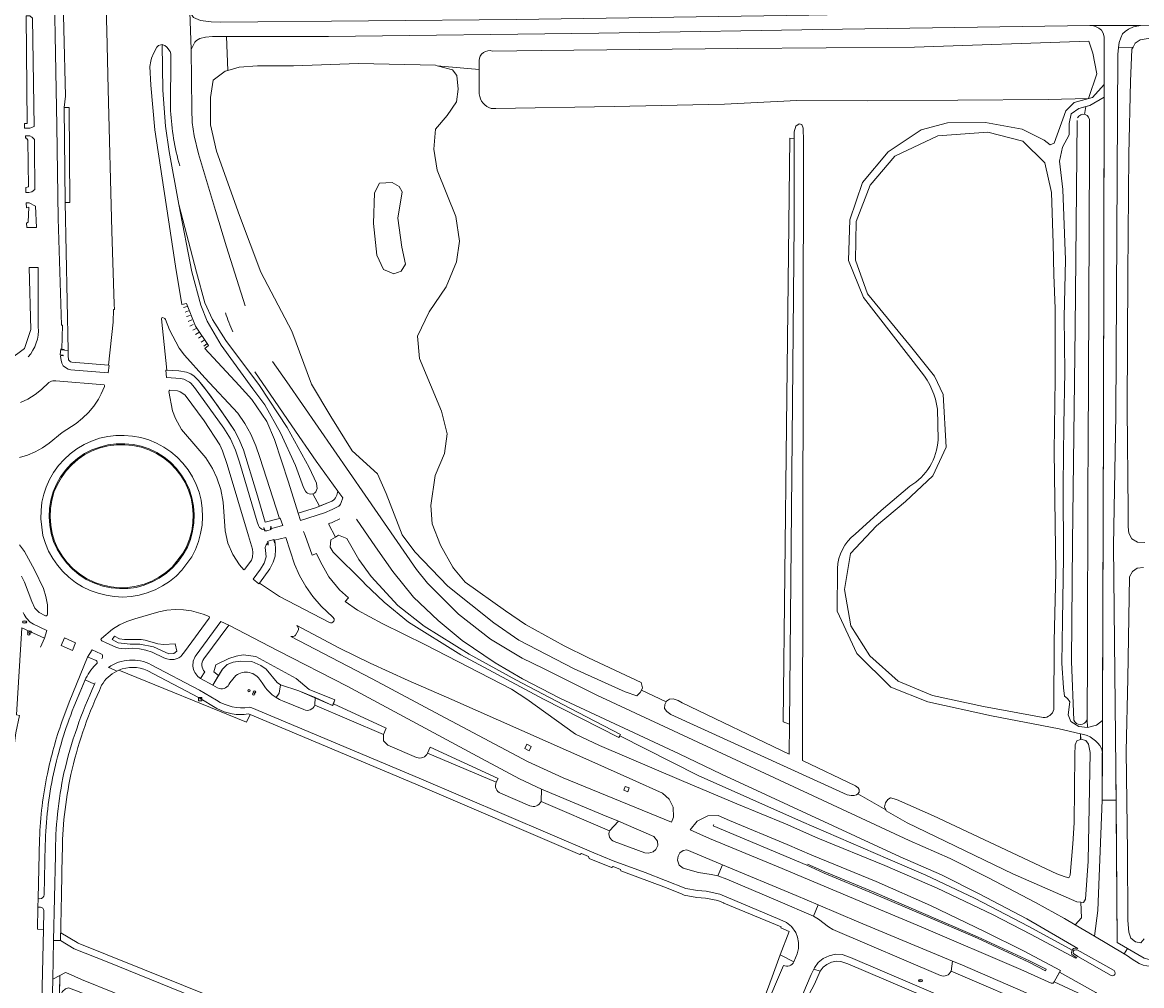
# Model space of a CAD drawing. Header units: metres. Extents: x 209813 to 223847, y 571801 to 587119.
# Tile 345 of 656: x 221449 to 221719, y 575955 to 576187. Entities that reach past the tile are written whole.
import ezdxf
from ezdxf.enums import TextEntityAlignment as Align

# ---------------------------------------------------------------- set-up
doc = ezdxf.new("R2010")
doc.units = ezdxf.units.M
for name, color, linetype, lineweight in [('B-RO-BV-GELEIDECONSTRUCTIE-G', 8, 'Continuous', 0), ('B-RO-GR-BEPLANTING_CULTUUR_BOSPLANTSOEN-GV', 8, 'Continuous', 0), ('B-RO-GR-BEPLANTING_CULTUUR_HEESTERS-GV', 8, 'Continuous', 0), ('B-RO-GR-BEPLANTING_CULTUUR_ROOS-GV', 8, 'Continuous', 0), ('B-RO-GR-GROENVOORZIENING-GV', 8, 'Continuous', 0), ('B-RO-GR-HAAG-GV', 8, 'Continuous', 0), ('B-RO-KL-BRANDSTOF_LOCATIEPAAL-S', 8, 'Continuous', 0), ('B-RO-KL-WATER_BRANDLEIDING_PUT-S', 8, 'Continuous', 0), ('B-RO-OG-TERREIN_CULTUURSCHEIDING-GV', 8, 'Continuous', 0), ('B-RO-OG-WATER_GREPPEL-GV', 8, 'Continuous', 0), ('B-RO-OG-WEG-GV', 8, 'Continuous', 0), ('B-RO-RI-TERREINKAST-S', 8, 'Continuous', 0), ('B-RO-VH-VERHARDING_HALFVERHARDING-GV', 8, 'Continuous', 0), ('B-RO-VH-VERHARDING_PUIN-GV', 8, 'Continuous', 0), ('B-RO-VH-VERHARDING_SIERBESTRATING-GV', 8, 'Continuous', 0), ('B-RO-VH-VERHARDING_TEGEL-GV', 8, 'Continuous', 0)]:
    doc.layers.add(name, color=color, linetype=linetype, lineweight=lineweight)
doc.styles.add('NLCS-ISO', font='txt')

# ---------------------------------------------------------------- blocks, each defined once
blk = doc.blocks.new('SIE-WATER_VERKLIKKER_TRANSPORTLEIDING-SO')
at = {"color": 0, "linetype": 'ByBlock', "lineweight": 18}
blk.add_circle((0, 0), 1.5, dxfattribs=at)
at = {"color": 0, "linetype": 'ByBlock', "lineweight": 18, "style": 'NLCS-ISO'}
blk.add_text('vt', height=1.5, dxfattribs=at).set_placement((0, 0), align=Align.MIDDLE_CENTER)
blk = doc.blocks.new('SRI-TERREINKAST-SO')
at = {"color": 0, "linetype": 'ByBlock', "lineweight": 18}
for points in [[(-2, 2), (2, 2), (2, 1.68), (-2, 1.68)], [(-2, 1.52), (2, 1.52), (2, -2), (-2, -2)]]:
    blk.add_lwpolyline(points, close=True, dxfattribs=at)
at = {"color": 0, "linetype": 'ByBlock', "lineweight": 18, "style": 'NLCS-ISO'}
blk.add_text('rio', height=1.5, dxfattribs=at).set_placement((0, 0), align=Align.MIDDLE_CENTER)
blk = doc.blocks.new('SKL-WATER_BRANDKRAAN_BRANDPUT-SO')
at = {"color": 0, "linetype": 'ByBlock', "lineweight": 18}
blk.add_ellipse((0, 0), major_axis=(2.5, 0), ratio=0.54, dxfattribs=at)
at = {"color": 0, "linetype": 'ByBlock', "lineweight": 18, "style": 'NLCS-ISO'}
blk.add_text('bk', height=1.5, dxfattribs=at).set_placement((0.2, 0), align=Align.MIDDLE_CENTER)

msp = doc.modelspace()

# ---------------------------------------------------------------- linework, layer by layer
at = {"layer": 'B-RO-BV-GELEIDECONSTRUCTIE-G', "flags": 128}
for points in [[(221488.11, 576118.774), (221488.987, 576118.977)], [(221488.496, 576117.648), (221489.353, 576117.921)], [(221488.879, 576116.534), (221489.726, 576116.839)], [(221489.278, 576115.378), (221490.109, 576115.725)], [(221489.678, 576114.225), (221490.488, 576114.618)], [(221491.158, 576113.67), (221490.371, 576113.233)], [(221491.049, 576112.267), (221491.823, 576112.727)], [(221491.722, 576111.309), (221492.449, 576111.838)], [(221492.399, 576110.346), (221493.123, 576110.88)], [(221493.067, 576109.399), (221493.75, 576109.986)]]:
    msp.add_lwpolyline(points, dxfattribs=at)
at = {"layer": 'B-RO-GR-BEPLANTING_CULTUUR_BOSPLANTSOEN-GV', "flags": 128}
for points in [[(221634.238, 576018.335), (221635.354, 576138.89), (221635.354, 576159.436), (221634.309, 576159.537), (221633.53, 576090.21), (221632.67, 576018.85)], [(221540.772, 576133.311), (221539.809, 576140.31), (221540.825, 576146.638), (221540.118, 576147.92), (221538.413, 576148.846), (221535.415, 576148.683), (221534.139, 576146.412), (221533.945, 576139.019), (221534.725, 576131.347), (221536.314, 576127.899), (221538.827, 576126.872), (221540.63, 576127.515), (221541.66, 576129.165)]]:
    msp.add_lwpolyline(points, close=True, dxfattribs=at)
at = {"layer": 'B-RO-GR-BEPLANTING_CULTUUR_HEESTERS-GV', "flags": 128}
for points in [[(221454.619, 576039.005), (221449.148, 576041.52), (221447.858, 576020.533), (221448.608, 576020.369)], [(221453.635, 576036.857), (221454.619, 576039.005)], [(221510.486, 576024.699), (221511.222, 576025.772), (221511.515, 576027.772), (221510.741, 576028.366), (221508.071, 576031.566), (221506.743, 576032.438), (221504.573, 576033.365), (221501.896, 576033.5), (221500.094, 576033.253), (221498.686, 576032.713), (221497.574, 576031.551), (221495.197, 576027.687), (221496.365, 576027.056)], [(221499.101, 576027.874), (221499.317, 576028.284), (221500.768, 576030.014)], [(221506.694, 576028.801), (221507.277, 576027.994)]]:
    msp.add_lwpolyline(points, dxfattribs=at)
at = {"layer": 'B-RO-GR-BEPLANTING_CULTUUR_HEESTERS-GV'}
for points in [[(221500.768, 576030.014, -0.4490155), (221506.694, 576028.801)], [(221496.365, 576027.056, 0.4247667), (221499.101, 576027.874)], [(221507.277, 576027.994, 0.1140963), (221510.486, 576024.699)]]:
    msp.add_lwpolyline(points, format="xyb", dxfattribs=at)
at = {"layer": 'B-RO-GR-BEPLANTING_CULTUUR_HEESTERS-GV', "flags": 128}
for points in [[(221519.852, 576024.728), (221519.772, 576022.881), (221536.318, 576015.842), (221536.978, 576017.346), (221524.268, 576023.232), (221524.084, 576022.776)], [(221546.983, 576011.333), (221563.516, 576004.292), (221564.008, 576005.216), (221547.573, 576012.729)], [(221590.83, 575992.61), (221592.995, 575994.878), (221589.229, 575996.46), (221574.426, 576002.59), (221574.32, 575999.673)], [(221639.971, 575972.04), (221641.123, 575974.764), (221635.865, 575976.987), (221618.033, 575984.41), (221616.906, 575981.704), (221619.096, 575980.928), (221631.401, 575975.747)], [(221673.157, 575958.776), (221695.281, 575949.301), (221696.167, 575951.368), (221689.27, 575954.442), (221675.394, 575960.409), (221673.523, 575961.142)]]:
    msp.add_lwpolyline(points, close=True, dxfattribs=at)
at = {"layer": 'B-RO-GR-BEPLANTING_CULTUUR_ROOS-GV', "flags": 128}
for points in [[(221452.995, 575974.211), (221452.911, 575968.847), (221454.36, 575968.835), (221454.48, 575973.193)], [(221453.484, 575974.213), (221452.995, 575974.211)]]:
    msp.add_lwpolyline(points, dxfattribs=at)
at = {"layer": 'B-RO-GR-GROENVOORZIENING-GV', "flags": 128}
for points in [[(221472.711, 576038.897), (221471.513, 576039.53), (221470.954, 576038.723), (221472.353, 576037.899), (221475.26, 576037.61), (221477.596, 576037.568), (221480.911, 576036.91), (221484.561, 576035.257), (221485.83, 576035.293), (221486.493, 576035.929), (221486.096, 576037.699), (221483.31, 576037.482), (221481.931, 576037.662), (221478.918, 576038.564), (221477.961, 576038.731), (221473.939, 576038.689)], [(221519.852, 576024.728), (221524.084, 576022.776), (221524.636, 576024.145), (221518.388, 576026.665), (221515.297, 576029.305), (221505.54, 576034.571), (221502.554, 576035.041), (221500.821, 576034.677), (221499.056, 576034.133), (221495.89, 576032.606), (221495.417, 576030.911), (221496.602, 576030.046), (221497.574, 576031.551), (221498.686, 576032.713), (221500.094, 576033.253), (221501.896, 576033.5), (221504.573, 576033.365), (221506.743, 576032.438), (221508.071, 576031.566), (221510.741, 576028.366), (221511.515, 576027.772), (221515.926, 576026.347)]]:
    msp.add_lwpolyline(points, close=True, dxfattribs=at)
for points in [[(221467.09, 576033.615), (221465.564, 576034.295), (221465.021, 576034.476), (221460.543, 576023.601), (221458.817, 576018.869)], [(221453.44, 575990.663), (221453.061, 575976.238), (221453.472, 575976.213)]]:
    msp.add_lwpolyline(points, dxfattribs=at)
at = {"layer": 'B-RO-GR-GROENVOORZIENING-GV'}
for points in [[(221467.331, 576033.011, 0.2721342), (221467.09, 576033.615)], [(221456.806, 576006.351, -0.0431282), (221461.717, 576022.453)], [(221503.754, 576020.747, -0.167012), (221496.155, 576022.09)], [(221458.817, 576018.869, 0.036162), (221455.346, 576006.346)], [(221455.346, 576006.346, 0.0452621), (221453.44, 575990.663)], [(221453.472, 575976.213, 0.3547107), (221454.578, 575977.177)]]:
    msp.add_lwpolyline(points, format="xyb", dxfattribs=at)
at = {"layer": 'B-RO-GR-HAAG-GV'}
for points in [[(221464.611, 576029.398, -0.0788512), (221467.331, 576033.011)], [(221479.366, 576031.262, 0.2044809), (221472.539, 576031.312)], [(221454.798, 575989.229, -0.0468399), (221456.806, 576006.351)]]:
    msp.add_lwpolyline(points, format="xyb", dxfattribs=at)
at = {"layer": 'B-RO-GR-HAAG-GV', "flags": 128}
msp.add_lwpolyline([(221524.268, 576023.232), (221524.636, 576024.145), (221518.388, 576026.665), (221515.297, 576029.305), (221505.54, 576034.571), (221502.554, 576035.041), (221500.821, 576034.677), (221499.056, 576034.133), (221495.89, 576032.606), (221495.417, 576030.911), (221496.602, 576030.046), (221497.574, 576031.551), (221498.686, 576032.713), (221500.094, 576033.253), (221501.896, 576033.5), (221504.573, 576033.365), (221506.743, 576032.438), (221508.071, 576031.566), (221510.741, 576028.366), (221511.515, 576027.772), (221515.926, 576026.347), (221524.084, 576022.776)], close=True, dxfattribs=at)
for points in [[(221472.539, 576031.312), (221503.302, 576018.816), (221504.171, 576020.632), (221503.946, 576020.717), (221503.754, 576020.747)], [(221496.155, 576022.09), (221491.883, 576024.604), (221479.366, 576031.262)], [(221461.717, 576022.453), (221464.611, 576029.398)], [(221454.578, 575977.177), (221454.798, 575989.229)]]:
    msp.add_lwpolyline(points, dxfattribs=at)
at = {"layer": 'B-RO-OG-TERREIN_CULTUURSCHEIDING-GV', "flags": 128}
for points in [[(221559.43, 576170.241), (221559.397, 576176.092), (221549.324, 576177.003), (221552.968, 576175.989), (221554.019, 576174.666), (221554.386, 576171.37), (221553.95, 576168.277), (221551.707, 576164.981), (221548.896, 576161.766), (221548.441, 576156.875), (221549.264, 576151.837), (221553.82, 576140.659), (221554.655, 576134.722), (221553.936, 576129.729), (221551.449, 576123.736), (221547.321, 576117.719), (221544.536, 576111.829), (221545.045, 576106.429), (221550.353, 576093.725), (221551.666, 576088.283), (221551.068, 576083.548), (221548.839, 576078.269), (221547.764, 576070.977), (221548.047, 576066.614), (221550.063, 576061.434), (221553.033, 576056.139), (221553.227, 576055.904)], [(221665.978, 576103.207), (221652.021, 576121.142), (221648.48, 576130.074), (221648.788, 576139.834), (221651.844, 576148.883), (221658.025, 576156.252), (221665.993, 576161.563), (221672.319, 576163.266), (221681.477, 576163.326), (221690.3, 576161.748), (221695.652, 576159.087), (221697.082, 576157.971), (221698.004, 576158.39), (221700.815, 576166.183), (221702.85, 576168.171), (221706.274, 576169.107), (221696.584, 576168.916), (221653.058, 576168.534), (221636.017, 576168.66), (221618.531, 576167.755), (221591.958, 576167.223), (221563.437, 576166.736), (221562.334, 576166.698)], [(221553.227, 576055.904), (221555.999, 576052.55), (221565.724, 576045.642), (221570.611, 576042.29), (221579.891, 576037.154), (221585.806, 576034.275), (221598.455, 576028.315), (221598.817, 576027.049), (221598.543, 576026.52), (221604.455, 576023.673), (221604.55, 576023.85), (221605.29, 576024.29), (221606.19, 576024.37), (221607.35, 576023.99), (221608.35, 576023.43), (221634.171, 576011.057), (221634.238, 576018.335), (221632.67, 576018.85), (221633.53, 576090.21), (221634.309, 576159.537), (221635.354, 576159.436), (221635.354, 576161.121), (221635.731, 576162.473), (221636.554, 576163.031), (221637.171, 576162.884), (221637.494, 576161.944), (221637.612, 576158.889), (221637.329, 576009.543), (221650.17, 576003.39), (221650.81, 576002.95), (221651.03, 576002.55), (221651.01, 576001.89), (221650.655, 576001.523), (221657.45, 575997.645), (221657.156, 575998.336), (221657.325, 575999.371), (221657.895, 576000.138), (221658.564, 576000.521), (221660.05, 576000.151), (221668.929, 575996.224), (221698.701, 575982.183), (221700.654, 575981.528), (221701.573, 575981.292), (221701.908, 575981.926), (221702.541, 575989.442), (221702.869, 575994.519), (221702.985, 576010.872), (221703.073, 576013.345), (221703.459, 576014.296), (221704.387, 576014.633), (221704.399, 576015.965), (221699.207, 576017.187), (221682.913, 576020.272), (221667.56, 576023.716), (221658.655, 576027.236), (221650.489, 576035.344), (221645.68, 576045.561), (221645.769, 576055.829)], [(221670.03, 576086.885), (221669.878, 576094.221)], [(221650.029, 576064.061), (221656.337, 576069.796), (221663.25, 576075.66)], [(221523.091, 576066.578), (221524.743, 576063.38), (221525.493, 576063.869), (221527.508, 576063.082), (221530.365, 576058.024), (221533.372, 576053.923), (221539.794, 576046.911), (221546.164, 576041.892), (221556.971, 576035.207), (221568.287, 576029), (221581.258, 576022.149), (221593.488, 576015.838), (221593.299, 576015.46), (221612.208, 576005.91), (221637.136, 575994.856), (221657.922, 575985.794), (221667.073, 575981.865), (221678.85, 575976.317), (221691.93, 575969.554), (221702.342, 575963.833), (221702.666, 575964.191), (221703.206, 575964.336), (221703.741, 575964.247)], [(221703.741, 575964.247), (221691.41, 575971.35), (221679.91, 575977.43), (221670.83, 575982.01), (221660.93, 575986.35), (221617.85, 576006.23), (221607.66, 576011.14), (221578.86, 576024.59), (221569.85, 576029.26), (221563.235, 576033.05), (221555.323, 576038.462), (221549.5, 576043.295), (221543.572, 576048.903), (221538.634, 576055.119), (221534.426, 576061.011), (221529.811, 576067.698)], [(221449.112, 576053.96), (221449.797, 576052.535), (221451.533, 576047.837), (221452.27, 576046.279), (221453.337, 576045.219), (221454.832, 576044.432), (221455.146, 576044.423), (221455.296, 576044.57), (221455.371, 576044.833), (221455.337, 576047.085), (221454.942, 576049.058), (221454.388, 576050.981), (221452.216, 576055.483), (221450.789, 576058.143), (221449.79, 576059.883), (221448.605, 576061.495)], [(221519.852, 576024.728), (221515.926, 576026.347), (221511.515, 576027.772), (221511.222, 576025.772), (221510.486, 576024.699)], [(221512.036, 576023.883), (221517.152, 576021.822)], [(221519.772, 576022.881), (221519.852, 576024.728)], [(221641.123, 575974.764), (221639.971, 575972.04), (221641.192, 575971.272), (221643.591, 575969.428), (221644.66, 575968.797), (221670.591, 575957.739)], [(221673.157, 575958.776), (221673.523, 575961.142), (221664.445, 575964.97), (221650.968, 575970.603), (221641.123, 575974.764)]]:
    msp.add_lwpolyline(points, dxfattribs=at)
at = {"layer": 'B-RO-OG-TERREIN_CULTUURSCHEIDING-GV'}
for points in [[(221562.334, 576166.698, -0.3069774), (221559.43, 576170.241)], [(221663.25, 576075.66, 0.2501931), (221670.03, 576086.885)], [(221525.827, 576067.761, -0.0167859), (221523.091, 576066.578)], [(221645.769, 576055.829, -0.2193584), (221650.029, 576064.061)], [(221510.486, 576024.699, 0.0428609), (221512.036, 576023.883)], [(221517.152, 576021.822, 0.4470372), (221519.772, 576022.881)], [(221670.591, 575957.739, 0.4314957), (221673.157, 575958.776)]]:
    msp.add_lwpolyline(points, format="xyb", dxfattribs=at)
at = {"layer": 'B-RO-OG-TERREIN_CULTUURSCHEIDING-GV', "flags": 128}
for points in [[(221468.26, 576038.846), (221468.238, 576038.709), (221468.414, 576038.422), (221469.465, 576037.867), (221471.829, 576036.832), (221472.512, 576036.611), (221473.274, 576036.498), (221474.032, 576036.484), (221475.851, 576036.596), (221477.49, 576036.469), (221479.068, 576036.152), (221480.599, 576035.645), (221483.401, 576034.259), (221484.106, 576034.012), (221484.853, 576033.892), (221485.414, 576033.845), (221485.882, 576033.906), (221486.337, 576034.014), (221486.627, 576034.108), (221486.999, 576034.275), (221487.48, 576034.616), (221487.768, 576034.894), (221488.412, 576035.762), (221494.323, 576043.822), (221494.397, 576044.032), (221494.296, 576044.23), (221492.89, 576044.785), (221490.101, 576045.606), (221488.151, 576045.868), (221486.135, 576045.912), (221484.133, 576045.77), (221482.18, 576045.394), (221476.405, 576043.658), (221474.501, 576043.053), (221472.681, 576042.244), (221470.981, 576041.178), (221468.356, 576038.957)], [(221616.906, 575981.704), (221618.033, 575984.41), (221609.432, 575987.99), (221608.62, 575987.868), (221607.785, 575987.25), (221607.398, 575986.486), (221607.207, 575985.503), (221607.645, 575984.289), (221608.573, 575983.569), (221612.26, 575982.527), (221615.367, 575982.059)], [(221459.664, 575958.436), (221458.318, 575957.684), (221458.235, 575952.492), (221458.949, 575953.833), (221459.689, 575954.481), (221460.421, 575954.699), (221462.95, 575953.743), (221481.273, 575946.314), (221481.863, 575947.649), (221481.878, 575947.864), (221481.72, 575948.332), (221481.184, 575949.106), (221480.715, 575949.617), (221471.468, 575953.56), (221463.554, 575956.761), (221460.353, 575958.176)]]:
    msp.add_lwpolyline(points, close=True, dxfattribs=at)
at = {"layer": 'B-RO-OG-WATER_GREPPEL-GV', "flags": 128}
msp.add_lwpolyline([(221459.372, 576166.948), (221459.615, 576144.066), (221460.739, 576144.081), (221460.546, 576166.982)], close=True, dxfattribs=at)
at = {"layer": 'B-RO-OG-WEG-GV', "flags": 128}
for points in [[(221447.108, 576533.457), (221448.132, 576499.839), (221450.331, 576432.344), (221452.964, 576347.181), (221455.438, 576262.113), (221456.726, 576210.626), (221457.579, 576162.557), (221457.936, 576140.194), (221458.703, 576114.5), (221458.94, 576114.515), (221458.795, 576108.725), (221459.364, 576108.614), (221459.413, 576108.452), (221460.318, 576108.393), (221459.615, 576144.066), (221459.372, 576166.948)], [(221469.611, 576185.453), (221468.522, 576222.953), (221469.428, 576251.844), (221469.122, 576308.044), (221467.682, 576358.063), (221465.606, 576427.762), (221464.163, 576478.259), (221463.272, 576507.129), (221462.59, 576531.369), (221462.484, 576534.047), (221462.301, 576534.141), (221449.288, 576533.555)], [(221450.81, 576530.962), (221451.843, 576530.832), (221453.788, 576468.777), (221452.681, 576468.777), (221452.857, 576460.396), (221454.046, 576415.487), (221455.752, 576360.741), (221456.193, 576336.17), (221457.364, 576308.241), (221457.738, 576291.089), (221457.986, 576277.033), (221458.4, 576264.144), (221458.853, 576250.849), (221457.717, 576250.911), (221459.651, 576169.67), (221459.372, 576166.948), (221460.546, 576166.982), (221460.739, 576144.081), (221459.615, 576144.066)], [(221706.274, 576169.107), (221707.268, 576169.373), (221710.049, 576172.493), (221710.09, 576184.01), (221709.87, 576184.85), (221709.43, 576185.61), (221708.83, 576186.07), (221708.11, 576186.43), (221707.49, 576186.63), (221706.65, 576186.73), (221646.99, 576185.85), (221588.29, 576184.87), (221523.09, 576184.09)], [(221820.23, 576187.89), (221759.87, 576186.85), (221718.85, 576186.75), (221717.17, 576186.41), (221715.97, 576185.85), (221715.11, 576185.23), (221714.47, 576184.69), (221714.07, 576183.71), (221713.71, 576182.61), (221713.508, 576181.396)], [(221460.318, 576108.393), (221460.323, 576106.934), (221460.385, 576106.354), (221460.442, 576106.129), (221460.622, 576105.865), (221460.902, 576105.641), (221461.245, 576105.564), (221470.038, 576104.809), (221471.149, 576115.203), (221471.239, 576118.225), (221471.484, 576118.252), (221471.417, 576119.574), (221470.895, 576137.177), (221470.002, 576171.331), (221469.611, 576185.453)], [(221523.09, 576184.09), (221495.13, 576184.09), (221493.45, 576183.91), (221492.11, 576183.59), (221491.25, 576183.07), (221490.87, 576182.67), (221489.976, 576180.893), (221490.114, 576166.482), (221490.221, 576163.309), (221490.736, 576160.137), (221491.775, 576155.778), (221495.814, 576142.153), (221498.485, 576133.379), (221502.976, 576119.167)], [(221498.534, 576184.09), (221498.799, 576175.861), (221501.585, 576176.674), (221505.989, 576177.004), (221514.656, 576176.971), (221530.326, 576177.523), (221548.919, 576177.116), (221549.324, 576177.003), (221559.397, 576176.092), (221559.385, 576178.268)], [(221717.03, 576181.487), (221717.543, 576182.431), (221718.747, 576183.264), (221720.719, 576183.577), (221725.33, 576183.935), (221739.647, 576184.425), (221765.857, 576184.873), (221785.936, 576185.067), (221804.896, 576185.363), (221806.181, 576184.926), (221806.78, 576183.622), (221806.741, 576182.765)], [(221519.343, 576073.832), (221518.845, 576073.739), (221518.425, 576073.806), (221518.035, 576073.974), (221517.788, 576074.176), (221517.504, 576074.476), (221517.052, 576075.354), (221515.143, 576080.646), (221511.547, 576088.562), (221507.709, 576095.272), (221504.867, 576099.092), (221497.231, 576109.681), (221493.818, 576115.428), (221492.293, 576119.279), (221490.103, 576127.311), (221487.01, 576143.527), (221484.692, 576156.378), (221483.797, 576162.473), (221483.159, 576171.09), (221483.001, 576182.1), (221482.647, 576182.091), (221482.125, 576181.883), (221481.737, 576181.473), (221481, 576180.105), (221480.451, 576178.832), (221480.225, 576178.108), (221480.016, 576176.869), (221480.251, 576172.355), (221481.244, 576161.531), (221482.986, 576149.938), (221484.479, 576139.87), (221486.196, 576128.688), (221487.712, 576119.478), (221488.882, 576119.732), (221491.007, 576114.218), (221494.186, 576109.615), (221493.276, 576108.853), (221501.521, 576099.956), (221504.624, 576096.545), (221508.2, 576091.293), (221510.084, 576086.947), (221513.457, 576076.627), (221515.809, 576069.128), (221520.194, 576070.53), (221520.904, 576070.81)], [(221485.035, 576166.175), (221485.086, 576179.888), (221484.941, 576180.473), (221484.11, 576181.49), (221483.625, 576181.884), (221483.129, 576182.056)], [(221562.616, 576180.563), (221574.346, 576180.718), (221621.749, 576181.154), (221664.332, 576181.502), (221706.388, 576182.928), (221707.361, 576180.068), (221708.271, 576175.029), (221706.274, 576169.107)], [(221719.875, 576062.054), (221718.121, 576062.208), (221716.77, 576062.963), (221716.037, 576064.3), (221715.84, 576065.904), (221715.865, 576069.797), (221715.613, 576094.269), (221715.795, 576126.792), (221716.02, 576155.673), (221716.405, 576173.212), (221716.755, 576180.979), (221717.03, 576181.487), (221713.508, 576181.396), (221713.39, 576179.69), (221712.91, 576092.85), (221712.35, 576061.29), (221712.894, 576007.696), (221713.205, 575965.631), (221719.741, 575961.875)], [(221650.655, 576001.523), (221650.41, 576001.27), (221649.79, 576001.13), (221649.05, 576001.07), (221648.13, 576001.27), (221605.59, 576020.59), (221604.63, 576021.31), (221604.07, 576022.11), (221604.13, 576023.07), (221604.455, 576023.673), (221598.543, 576026.52), (221598.233, 576025.921), (221597.395, 576025.129), (221594.63, 576026.073), (221582.307, 576031.658), (221569.006, 576038.553), (221562.936, 576042.729), (221551.838, 576051.559), (221543.908, 576059.799), (221540.856, 576063.944), (221536.992, 576073.875), (221534.876, 576078.615), (221528.798, 576084.182), (221523.629, 576092.489), (221519.028, 576100.241), (221514.243, 576112.996), (221506.756, 576127.236), (221501.647, 576140.899), (221496.06, 576156.408), (221494.662, 576162.803), (221494.67, 576169.322), (221495.281, 576173.5), (221498.177, 576175.679), (221498.799, 576175.861)], [(221706.508, 576163.539), (221706.546, 576156.453), (221706.362, 576119.367), (221706.259, 576085.175), (221706.123, 576075.352), (221706.038, 576035.016), (221705.94, 576019.327), (221706.031, 576017.525), (221708.259, 576018.079), (221709.669, 576019.167), (221709.89, 576091.81), (221710.043, 576169.438), (221706.609, 576167.445), (221705.632, 576167.175)], [(221705.632, 576167.175), (221703.982, 576166.718), (221702.157, 576165.426), (221701.639, 576163.059), (221701.634, 576160.339), (221700.017, 576157.411), (221699.316, 576154.011), (221700.129, 576147.211), (221700.735, 576130.265), (221700.436, 576116.442), (221700.608, 576103.266), (221700.358, 576090.397), (221700.224, 576075.901), (221700.302, 576058.481), (221700.03, 576043.274), (221699.891, 576033.026), (221700.257, 576027.029), (221700.53, 576025.052), (221701.222, 576024.512), (221701.774, 576023.7), (221701.397, 576020.524), (221702.047, 576018.974), (221703.937, 576017.699), (221706.031, 576017.525)], [(221705.325, 576165.293), (221705.632, 576167.175)], [(221702.755, 576019.299), (221702.232, 576033.44), (221702.45, 576062.106), (221703.121, 576113.799), (221703.538, 576163.835)], [(221487.01, 576143.527), (221491.232, 576127.276), (221493.286, 576119.83), (221495.14, 576115.867), (221498.357, 576110.775), (221506.49, 576099.948), (221513.144, 576089.792), (221518.394, 576080.129), (221520.156, 576076.393), (221520.313, 576075.659), (221520.345, 576075.066), (221520.223, 576074.673), (221520.039, 576074.278), (221519.735, 576073.994), (221519.343, 576073.832), (221520.904, 576070.81), (221523.923, 576072.034), (221524.281, 576072.28), (221524.564, 576072.561), (221524.802, 576072.84), (221525.117, 576073.517), (221525.375, 576074.44), (221520.149, 576081.701), (221514.23, 576090.225), (221509.013, 576097.885), (221505.313, 576103.222)], [(221509.572, 576105.703), (221513.018, 576100.806), (221531.89, 576073.497), (221544.295, 576055.614), (221546.924, 576052.313), (221554.43, 576044.841), (221562.154, 576038.806), (221569.756, 576034.189), (221574.95, 576031.71), (221587.8, 576025.29), (221663.03, 575990.29), (221672.93, 575985.95), (221682.01, 575981.37), (221693.51, 575975.29), (221700.55, 575971.47), (221703.127, 575969.939), (221704.59, 575971.597)], [(221448.585, 576082.61), (221450.495, 576083.174), (221452.378, 576083.924), (221454.125, 576084.911), (221455.76, 576086.007), (221458.899, 576088.59), (221462.252, 576090.767), (221463.777, 576092.027), (221465.237, 576093.416), (221466.531, 576094.941), (221467.649, 576096.636), (221468.32, 576097.895), (221469.12, 576099.698), (221469.116, 576099.969), (221468.996, 576100.076), (221457.391, 576101.088), (221457.061, 576101.081), (221456.623, 576101.025), (221456.318, 576100.94), (221455.963, 576100.807), (221455.691, 576100.644), (221453.935, 576099.009), (221452.354, 576097.74), (221450.644, 576096.675), (221448.844, 576095.85)], [(221517.432, 576063.757), (221519.148, 576058.999), (221520.233, 576059.465), (221521.13, 576057.425), (221523.189, 576053.829), (221525.771, 576050.701), (221527.903, 576048.715), (221527.107, 576047.863), (221530.104, 576045.768), (221536.023, 576042.587), (221546.475, 576037.389), (221567.194, 576026.723), (221570.928, 576024.3), (221582.597, 576015.857), (221588.45, 576013.127), (221608.16, 576004.717), (221621.524, 575999.11), (221633.217, 575994.278), (221641.052, 575990.83), (221657.212, 575984.187), (221669.807, 575978.795), (221683.123, 575972.424), (221692.51, 575967.604), (221703.133, 575961.918), (221703.525, 575961.964), (221702.319, 575962.785), (221702.239, 575963.286), (221702.342, 575963.833), (221691.93, 575969.554), (221678.85, 575976.317), (221667.073, 575981.865), (221657.922, 575985.794), (221637.136, 575994.856), (221612.208, 576005.91), (221593.299, 576015.46), (221593.109, 576015.081), (221574.955, 576024.298), (221555.013, 576034.987), (221542.38, 576042.858), (221536.471, 576047.696), (221531.837, 576052.149), (221531.564, 576052.51), (221524.246, 576059.751), (221523.459, 576060.936), (221523.685, 576062.691), (221524.743, 576063.38), (221523.091, 576066.578)], [(221517.092, 576064.701), (221517.432, 576063.757)], [(221719.701, 575966.522), (221718.88, 575965.572), (221717.628, 575965.808), (221716.544, 575966.679), (221716.012, 575968.117), (221715.767, 575970.94), (221715.684, 575987.545), (221715.398, 576011.783), (221715.8, 576029.289), (221716.2, 576053.776), (221716.871, 576055.061), (221718.009, 576055.894), (221719.546, 576056.041)], [(221574.32, 575999.673), (221574.426, 576002.59), (221569.16, 576005.106), (221559.986, 576010.053), (221527.573, 576027.438), (221510.917, 576035.991), (221499.038, 576042.16), (221493.065, 576034.02)], [(221493.295, 576030.915), (221492.239, 576029.284), (221495.197, 576027.687), (221496.602, 576030.046), (221495.417, 576030.911), (221495.89, 576032.606), (221499.056, 576034.133), (221500.821, 576034.677), (221502.554, 576035.041), (221505.54, 576034.571), (221515.297, 576029.305), (221518.388, 576026.665), (221524.636, 576024.145), (221524.268, 576023.232), (221536.978, 576017.346), (221536.318, 576015.842), (221536.318, 576014.298), (221537.403, 576013.193), (221544.295, 576010.29)], [(221704.399, 576015.965), (221704.462, 576014.661), (221705.698, 576014.325), (221706.281, 576013.472), (221706.711, 576011.466), (221706.224, 575985.242), (221705.605, 575976.089), (221705.102, 575975.321), (221704.465, 575975.375), (221704.59, 575971.597)], [(221546.983, 576011.333), (221547.573, 576012.729), (221564.008, 576005.216), (221563.516, 576004.292)], [(221703.127, 575969.939), (221707.752, 575967.192), (221708.577, 575973.377), (221709.611, 576000), (221709.646, 576011.504), (221709.453, 576012.435)], [(221564.591, 576001.63), (221571.656, 575998.627)], [(221704.465, 575975.375), (221703.499, 575975.458), (221688.077, 575982.187), (221662.578, 575994.499), (221657.555, 575997.399), (221657.45, 575997.645), (221650.655, 576001.523)], [(221591.96, 575990.002), (221599.347, 575987.303), (221600.215, 575987.174), (221601.36, 575987.48), (221601.991, 575988.064), (221602.442, 575989.032), (221602.386, 575990.066), (221601.515, 575991.256), (221592.995, 575994.878), (221590.83, 575992.61)], [(221638.521, 575984.558), (221642.753, 575982.728), (221654.758, 575977.68), (221666.507, 575972.622), (221679.553, 575967.059), (221692.075, 575961.227), (221696.09, 575959.208), (221695.94, 575958.83), (221691.929, 575960.949), (221679.552, 575966.699), (221666.448, 575972.309), (221654.585, 575977.431), (221642.602, 575982.405), (221638.405, 575984.282), (221615.857, 575993.809), (221615.973, 575994.085)]]:
    msp.add_lwpolyline(points, dxfattribs=at)
for points in [[(221451.71, 576188.455), (221451.092, 576189.05), (221450.206, 576189.036), (221450.415, 576163.08), (221449.773, 576163.089), (221449.773, 576161.957), (221451.108, 576161.94), (221452.164, 576162.377)], [(221450.034, 576159.533), (221450.312, 576159.522), (221450.643, 576159.046), (221450.806, 576147.8), (221450.138, 576147.635), (221450.138, 576146.434), (221450.866, 576146.44), (221451.563, 576146.581), (221452.286, 576147.214), (221452.252, 576157.319), (221452.219, 576159.239), (221451.625, 576159.819), (221451.104, 576160.121), (221450.034, 576160.141)], [(221450.323, 576142.76), (221450.858, 576142.945), (221450.707, 576139.275), (221450.305, 576139.047), (221450.332, 576138.035), (221452.667, 576138.036), (221452.454, 576143.169), (221450.908, 576143.957), (221450.221, 576143.95)], [(221484.081, 576103.637), (221486.983, 576103.505), (221488.859, 576103.183), (221489.915, 576102.722), (221490.694, 576102.164), (221491.773, 576101.114), (221494.485, 576097.673), (221498.86, 576091.494), (221500.419, 576089.105), (221501.497, 576087.096), (221502.583, 576084.44), (221505.71, 576074.137), (221507.802, 576067.013), (221511.285, 576067.88), (221506.536, 576082.599), (221505.603, 576085.424), (221504.396, 576088.195), (221502.928, 576090.798), (221501.229, 576093.252), (221493.282, 576101.794), (221488.393, 576107.224), (221487.087, 576108.932), (221484.783, 576113.32), (221483.805, 576115.822), (221483.646, 576116.091), (221483.5, 576116.192), (221483.082, 576116.343), (221482.881, 576116.247), (221482.828, 576116.021)], [(221484.852, 576098.789), (221484.64, 576098.663), (221484.591, 576098.484), (221485.452, 576093.83), (221486.168, 576091.942), (221487.655, 576089.341), (221491.612, 576084.779), (221493.551, 576082.528), (221495.09, 576079.962), (221496.187, 576077.689), (221497.12, 576074.836), (221497.704, 576071.841), (221498.157, 576064.865), (221498.797, 576061.956), (221500.028, 576059.208), (221501.612, 576056.688), (221502.678, 576055.506), (221502.958, 576055.638), (221504.505, 576057.864), (221504.732, 576058.582), (221504.84, 576059.665), (221504.746, 576060.459), (221503.819, 576063.672), (221498.694, 576080.925), (221497.532, 576084.211), (221496.895, 576085.597), (221493.121, 576091.424), (221488.526, 576097.566), (221488.001, 576098.01), (221487.317, 576098.401), (221486.653, 576098.62)], [(221469.974, 576085.369), (221468.05, 576084.896), (221466.147, 576084.22), (221464.355, 576083.298), (221462.741, 576082.161), (221461.244, 576080.847), (221459.858, 576079.337), (221458.692, 576077.771), (221457.724, 576076.038), (221456.907, 576074.191), (221456.381, 576072.242), (221456.093, 576070.261), (221455.97, 576068.306), (221456.13, 576066.287), (221456.446, 576064.284), (221457.016, 576062.421), (221457.839, 576060.599), (221458.896, 576058.909), (221460.106, 576057.291), (221461.468, 576055.842), (221463.025, 576054.552), (221464.781, 576053.393), (221466.718, 576052.484), (221468.763, 576051.803), (221470.735, 576051.413), (221472.739, 576051.197), (221474.714, 576051.239), (221476.693, 576051.535), (221478.613, 576052.052), (221480.479, 576052.769), (221482.219, 576053.715), (221483.895, 576054.885), (221485.393, 576056.158), (221487.899, 576059.343), (221488.831, 576061.052), (221489.578, 576062.913), (221490.11, 576064.862), (221490.397, 576066.819), (221490.469, 576068.832), (221490.34, 576070.838), (221489.974, 576072.801), (221489.333, 576074.693), (221488.502, 576076.519), (221487.474, 576078.234), (221486.258, 576079.793), (221484.891, 576081.232), (221483.325, 576082.481), (221481.616, 576083.512), (221479.802, 576084.413), (221477.918, 576085.1), (221475.931, 576085.486), (221473.974, 576085.659), (221471.946, 576085.639)], [(221510.249, 576062.032), (221510.33, 576060.375), (221510.216, 576058.813), (221509.745, 576057.314), (221508.932, 576055.745), (221506.462, 576052.277), (221511.306, 576049.087), (221523.314, 576042.796), (221523.563, 576042.717), (221523.901, 576042.76), (221524.145, 576042.871), (221524.358, 576043.134), (221524.434, 576043.383), (221524.43, 576043.717), (221524.172, 576044.075), (221521.29, 576046.728), (221519.324, 576049.034), (221517.605, 576051.506), (221516.114, 576054.13), (221514.873, 576056.902), (221512.786, 576063.299), (221510.102, 576062.626)], [(221603.626, 576001.653), (221596.451, 576004.875), (221586.565, 576009.269), (221552.844, 576024.203), (221542.306, 576028.833), (221533.145, 576032.964), (221525.743, 576036.601), (221515.414, 576042.077), (221515.59, 576041.92), (221515.68, 576041.762), (221515.825, 576041.375), (221515.821, 576041.134), (221515.747, 576040.893), (221515.124, 576039.732), (221514.95, 576039.566), (221514.815, 576039.489), (221514.547, 576039.415), (221514.286, 576039.394), (221514.014, 576039.449), (221533.604, 576029.26), (221548.769, 576021.141), (221571.077, 576009.266), (221579.625, 576005.353), (221605.813, 575994.67), (221606.221, 575995.86), (221606.141, 575998.308), (221605.211, 576000.196)], [(221570.92, 576013.452), (221571.93, 576012.949), (221571.447, 576011.891), (221570.422, 576012.397)], [(221595.602, 576002.921), (221595.285, 576001.993), (221594.29, 576002.369), (221594.634, 576003.234)], [(221697.998, 575956.206), (221699.554, 575958.93), (221690.632, 575963.632), (221681.257, 575968.334), (221668.205, 575974.622), (221655.092, 575980.407), (221639.568, 575986.75), (221633.663, 575989.28), (221619.792, 575995.045), (221617.013, 575996.247), (221614.502, 575996.162), (221611.98, 575994.943), (221610.293, 575992.815), (221614.952, 575990.745), (221631.455, 575983.909), (221652.666, 575974.979), (221665.984, 575969.426), (221689.949, 575959.139), (221697.313, 575955.865), (221697.801, 575955.856)]]:
    msp.add_lwpolyline(points, close=True, dxfattribs=at)
at = {"layer": 'B-RO-OG-WEG-GV'}
for points in [[(221559.385, 576178.268, -0.4921377), (221562.616, 576180.563)], [(221487.236, 576152.895, -0.0584996), (221485.035, 576166.175)], [(221500, 576112.908, -0.02044), (221498.239, 576117.458)], [(221493.065, 576034.02, 0.4057892), (221493.295, 576030.915)], [(221705.94, 576019.327, -0.708318), (221702.755, 576019.299)], [(221544.295, 576010.29, 0.4053153), (221546.983, 576011.333)], [(221563.516, 576004.292, 0.4294312), (221564.591, 576001.63)], [(221571.656, 575998.627, 0.4220075), (221574.32, 575999.673)], [(221590.83, 575992.61, 0.4295491), (221591.96, 575990.002)]]:
    msp.add_lwpolyline(points, format="xyb", dxfattribs=at)
msp.add_arc((221705.037, 576163.823), 1.498, 349.08195, 155.66202, dxfattribs=at)
at = {"layer": 'B-RO-VH-VERHARDING_HALFVERHARDING-GV', "flags": 128}
for points in [[(221706.031, 576017.525), (221703.937, 576017.699), (221702.047, 576018.974), (221701.397, 576020.524), (221701.774, 576023.7), (221701.222, 576024.512), (221700.53, 576025.052), (221700.257, 576027.029), (221699.891, 576033.026), (221700.03, 576043.274), (221700.302, 576058.481), (221700.224, 576075.901), (221700.358, 576090.397), (221700.608, 576103.266), (221700.436, 576116.442), (221700.735, 576130.265), (221700.129, 576147.211), (221699.316, 576154.011), (221700.017, 576157.411), (221701.634, 576160.339), (221701.639, 576163.059), (221702.157, 576165.426), (221703.982, 576166.718), (221706.609, 576167.445), (221710.043, 576169.438), (221710.049, 576172.493), (221707.268, 576169.373), (221702.85, 576168.171), (221700.815, 576166.183), (221698.004, 576158.39), (221697.082, 576157.971), (221695.652, 576159.087), (221690.3, 576161.748), (221681.477, 576163.326), (221672.319, 576163.266), (221665.993, 576161.563), (221658.025, 576156.252), (221651.844, 576148.883), (221648.788, 576139.834), (221648.48, 576130.074), (221652.021, 576121.142), (221665.978, 576103.207)], [(221695.389, 576019.88), (221680.988, 576022.523), (221668.657, 576025.168), (221660.435, 576028.643), (221653.595, 576034.796), (221648.98, 576042.025), (221647.458, 576050.744), (221648.902, 576059.4), (221655.155, 576066.113), (221662.211, 576072.011), (221668.741, 576078.126), (221672, 576085.043), (221671.243, 576097.748), (221669.184, 576102.178), (221663.406, 576109.443), (221653.045, 576122.053), (221650.138, 576130.13), (221650.329, 576139.429), (221653.646, 576148.218), (221659.628, 576155.218), (221669.972, 576160.087), (221681.995, 576161.015), (221690.474, 576158.823), (221695.768, 576153.595), (221697.346, 576146.441), (221697.768, 576134.152), (221697.946, 576126.638), (221698.243, 576118.472), (221698.273, 576101.46), (221698.044, 576084.069), (221698.417, 576054.92), (221698.008, 576038.278), (221697.941, 576021.867)], [(221645.769, 576055.829), (221645.68, 576045.561), (221650.489, 576035.344), (221658.655, 576027.236), (221667.56, 576023.716), (221682.913, 576020.272), (221699.207, 576017.187), (221704.399, 576015.965)], [(221709.453, 576012.435), (221709.646, 576011.504), (221709.669, 576019.167), (221708.259, 576018.079), (221706.031, 576017.525)]]:
    msp.add_lwpolyline(points, dxfattribs=at)
at = {"layer": 'B-RO-VH-VERHARDING_HALFVERHARDING-GV'}
for points in [[(221665.978, 576103.207, -0.1417384), (221669.878, 576094.221)], [(221697.941, 576021.867, -0.3553705), (221695.389, 576019.88)], [(221704.399, 576015.965, -0.2330101), (221709.453, 576012.435)]]:
    msp.add_lwpolyline(points, format="xyb", dxfattribs=at)
at = {"layer": 'B-RO-VH-VERHARDING_PUIN-GV', "flags": 128}
for points in [[(221718.85, 576186.75), (221759.87, 576186.85), (221820.23, 576187.89), (221861.79, 576188.11), (221909.95, 576189.15), (221965.13, 576189.81), (222019.259, 576191.269), (222033.87, 576190.92), (222058.05, 576191.18), (222090.71, 576191.44), (222127.69, 576192.3), (222158.91, 576192.34), (222180.75, 576192.16), (222205.23, 576192.44), (222227.53, 576192.8), (222258.59, 576193.44), (222275.204, 576193.544)], [(221704.77, 576190.45), (221638.85, 576189.19), (221568.31, 576188.17), (221497.11, 576187.53), (221494.83, 576187.57), (221492.21, 576187.91), (221490.55, 576188.63), (221489.655, 576190.024), (221489.976, 576180.893), (221490.87, 576182.67), (221491.25, 576183.07), (221492.11, 576183.59), (221493.45, 576183.91), (221495.13, 576184.09), (221523.09, 576184.09), (221588.29, 576184.87), (221646.99, 576185.85), (221706.65, 576186.73)], [(221712.948, 576000), (221712.894, 576007.696), (221712.35, 576061.29), (221712.91, 576092.85), (221713.39, 576179.69), (221713.508, 576181.396), (221713.71, 576182.61), (221714.07, 576183.71), (221714.47, 576184.69), (221715.11, 576185.23), (221715.97, 576185.85), (221717.17, 576186.41), (221718.85, 576186.75), (221706.65, 576186.73), (221707.49, 576186.63), (221708.11, 576186.43), (221708.83, 576186.07), (221709.43, 576185.61), (221709.87, 576184.85), (221710.09, 576184.01), (221710.049, 576172.493), (221709.89, 576091.81), (221709.611, 576000)]]:
    msp.add_lwpolyline(points, dxfattribs=at)
msp.add_lwpolyline([(221707.752, 575967.192), (221714.87, 575962.963), (221715.742, 575964.206), (221713.205, 575965.631), (221712.948, 576000), (221709.611, 576000), (221708.577, 575973.377)], close=True, dxfattribs=at)
at = {"layer": 'B-RO-VH-VERHARDING_SIERBESTRATING-GV', "flags": 128}
for points in [[(221469.886, 576087.631), (221467.876, 576087.213), (221465.984, 576086.534), (221464.162, 576085.707), (221462.44, 576084.668), (221460.845, 576083.454), (221459.354, 576082.116), (221457.986, 576080.625), (221456.793, 576078.998), (221455.82, 576077.25), (221455.005, 576075.4), (221454.461, 576073.753), (221454.009, 576071.818), (221453.788, 576069.802), (221453.765, 576067.804), (221454.261, 576063.801), (221454.835, 576061.878), (221455.607, 576060.038), (221456.617, 576058.259), (221457.76, 576056.624), (221459.07, 576055.089), (221460.52, 576053.693), (221462.105, 576052.451), (221463.814, 576051.389), (221465.622, 576050.514), (221467.526, 576049.836), (221469.468, 576049.374), (221471.447, 576049.058), (221473.478, 576048.93), (221475.483, 576049.064), (221477.464, 576049.406), (221479.385, 576049.957), (221481.266, 576050.709), (221483.058, 576051.653), (221484.737, 576052.715), (221486.333, 576053.97), (221487.71, 576055.386), (221490.112, 576058.636), (221491.021, 576060.438), (221491.746, 576062.32), (221492.266, 576064.267), (221492.593, 576066.243), (221492.702, 576068.267), (221492.631, 576070.279), (221492.359, 576072.264), (221491.88, 576074.197), (221491.187, 576076.077), (221490.301, 576077.906), (221489.221, 576079.612), (221488.009, 576081.181), (221486.605, 576082.662), (221485.059, 576083.935), (221483.407, 576085.099), (221481.626, 576086.033), (221479.775, 576086.819), (221477.831, 576087.392), (221475.866, 576087.743), (221473.864, 576087.919), (221471.855, 576087.867)], [(221469.924, 576085.607), (221471.92, 576085.872), (221473.967, 576085.907), (221475.989, 576085.715), (221477.95, 576085.314), (221479.872, 576084.644), (221481.696, 576083.748), (221483.432, 576082.692), (221485.005, 576081.43), (221486.436, 576079.948), (221487.674, 576078.356), (221488.716, 576076.629), (221489.577, 576074.771), (221490.173, 576072.859), (221490.573, 576070.871), (221490.697, 576068.826), (221490.631, 576066.813), (221490.329, 576064.813), (221489.825, 576062.842), (221489.077, 576060.964), (221488.079, 576059.216), (221486.897, 576057.563), (221485.569, 576056.04), (221484.024, 576054.659), (221482.272, 576053.481), (221480.595, 576052.595), (221478.67, 576051.829), (221476.717, 576051.271), (221474.731, 576050.987), (221472.694, 576050.978), (221470.686, 576051.185), (221468.709, 576051.592), (221466.65, 576052.273), (221464.649, 576053.206), (221462.9, 576054.392), (221461.353, 576055.68), (221459.936, 576057.157), (221458.71, 576058.771), (221457.641, 576060.467), (221456.811, 576062.331), (221456.239, 576064.24), (221455.888, 576066.249), (221455.75, 576068.273), (221455.851, 576070.308), (221456.156, 576072.311), (221456.681, 576074.279), (221457.505, 576076.143), (221458.503, 576077.893), (221459.706, 576079.493), (221461.087, 576081.015), (221462.606, 576082.361), (221464.26, 576083.504), (221466.041, 576084.39), (221467.965, 576085.102)]]:
    msp.add_lwpolyline(points, close=True, dxfattribs=at)
at = {"layer": 'B-RO-VH-VERHARDING_TEGEL-GV', "flags": 128}
for points in [[(221453.124, 576114.077), (221453.069, 576128.377), (221450.96, 576128.37), (221451.32, 576113.42), (221449.79, 576108.83), (221446.043, 576106.074)], [(221444.498, 575979.054), (221444.671, 575969.231), (221444.846, 575969.115), (221444.859, 575967.672), (221445.094, 575967.668), (221444.911, 575955.582), (221445.618, 575956.76), (221446.216, 575958.135), (221446.501, 575959.242), (221446.714, 575960.76), (221446.795, 575967.674), (221445.988, 575967.708), (221445.974, 575980.798), (221446.758, 575980.814), (221445.861, 575991.082), (221445.657, 575995.985), (221446.25, 576004.84), (221447.69, 576016.17), (221448.608, 576020.369), (221447.858, 576020.533), (221449.148, 576041.52), (221454.619, 576039.005), (221455.206, 576040.874), (221451.999, 576042.368)], [(221493.065, 576034.02), (221499.038, 576042.16), (221497.128, 576043.064), (221491.166, 576034.926)], [(221468.21, 576035.285), (221466.108, 576036.237), (221465.021, 576034.476)], [(221465.021, 576034.476), (221465.564, 576034.295), (221467.09, 576033.615)], [(221470.559, 576031.755), (221470.063, 576031.979)], [(221470.559, 576031.755), (221472.049, 576031.088), (221472.539, 576031.312)], [(221496.067, 576024.072), (221491.958, 576026.476), (221480.363, 576032.599)], [(221492.239, 576029.284), (221493.295, 576030.915)], [(221466.689, 576027.901), (221464.426, 576028.952), (221461.717, 576022.453)], [(221466.842, 576028.241), (221466.689, 576027.901)], [(221467.845, 576026.411), (221468.396, 576027.675)], [(221608.355, 575977.275), (221608.819, 575977.06), (221611.859, 575976.528), (221613.946, 575976.38), (221616.949, 575975.76), (221618.292, 575975.21), (221618.427, 575975.113), (221632.219, 575969.457), (221632.121, 575969.21), (221634.144, 575968.341), (221632.01, 575962.685), (221635.298, 575961.009), (221636.09, 575962.893), (221636.386, 575964.185), (221636.412, 575965.66), (221636.19, 575966.913), (221635.741, 575968.091), (221634.716, 575969.554), (221633.53, 575970.45), (221631.86, 575971.238), (221617.456, 575977.336), (221614.151, 575978.02), (221612.042, 575978.169), (221609.259, 575978.654), (221599.409, 575982.526), (221591.68, 575985.363), (221587.025, 575987.268), (221544.906, 576005.254), (221504.63, 576022.215), (221504.276, 576022.322), (221503.959, 576022.353)], [(221503.754, 576020.747), (221503.946, 576020.717), (221504.171, 576020.632), (221544.112, 576003.798), (221583.648, 575986.916), (221584.066, 575987.138), (221585.806, 575986.417), (221585.919, 575985.95), (221591.315, 575983.75), (221591.721, 575983.965), (221593.461, 575983.244), (221593.535, 575982.939), (221604.561, 575978.826), (221608.355, 575977.275)], [(221457.236, 575986.724), (221456.813, 575966.15), (221458.505, 575966.134), (221458.747, 575977.222), (221458.916, 575986.805)], [(221453.472, 575976.213), (221453.061, 575976.238), (221452.995, 575974.211), (221453.484, 575974.213)], [(221454.48, 575973.193), (221454.36, 575968.835), (221454.099, 575954.959), (221453.501, 575926.79), (221453.419, 575924.74)], [(221455.521, 575869.132), (221455.614, 575876.184), (221456.077, 575898.727), (221455.593, 575904.912), (221455.966, 575918.725), (221455.86, 575923.35), (221456.621, 575956.836), (221456.813, 575966.15)], [(221458.505, 575966.134), (221461.765, 575964.136), (221469.692, 575960.971), (221487.745, 575953.651), (221497.011, 575949.943), (221604.083, 575906.681)], [(221611.754, 575912.284), (221611.149, 575910.656), (221610.803, 575909.936), (221610.572, 575909.612), (221609.878, 575908.962), (221608.972, 575908.434), (221608.302, 575908.162), (221607.152, 575907.989), (221606.527, 575907.968), (221605.382, 575908.1), (221603.134, 575908.79), (221497.152, 575951.645), (221469.703, 575962.718), (221462.726, 575965.516), (221462.493, 575965.631), (221458.524, 575968.011)], [(221769.231, 575886.178), (221765.006, 575890.197), (221764.139, 575891.394), (221761.592, 575895.982), (221758.704, 575901.939), (221757.832, 575903.241), (221755.224, 575906.194), (221752.861, 575908.238), (221751.567, 575909.139), (221724.686, 575926.297), (221717.694, 575930.691), (221708.613, 575935.808), (221701.431, 575939.46), (221697.796, 575941.094), (221681.451, 575948.131), (221648.897, 575962.02), (221646.929, 575962.74), (221645.347, 575962.834), (221643.801, 575962.459), (221642.362, 575961.812), (221641.145, 575960.829), (221640.21, 575959.561), (221640.058, 575959.238)], [(221632.01, 575962.685), (221630.021, 575957.414), (221623.111, 575938.63), (221622.466, 575938.983), (221620.179, 575933.074), (221619.835, 575932.542), (221618.714, 575929.437), (221619.137, 575929.27), (221611.754, 575912.284), (221613.473, 575911.526), (221626.015, 575941.133), (221626.499, 575940.987), (221626.821, 575941.125), (221627.088, 575941.744)], [(221628.271, 575949.561), (221632.752, 575960.14)], [(221641.636, 575958.715), (221642.347, 575959.679), (221643.232, 575960.394), (221644.338, 575960.891), (221645.495, 575961.172), (221646.597, 575961.107), (221648.249, 575960.503), (221680.875, 575946.582), (221697.125, 575939.587), (221703.398, 575936.653), (221713.095, 575931.503), (221723.174, 575925.248)], [(221457.027, 575863.524), (221457.762, 575898.919), (221457.276, 575905.103), (221457.629, 575918.841), (221457.585, 575924.695), (221458.258, 575953.47), (221458.318, 575957.684), (221456.621, 575956.836)]]:
    msp.add_lwpolyline(points, dxfattribs=at)
at = {"layer": 'B-RO-VH-VERHARDING_TEGEL-GV'}
for points in [[(221450.681, 576106.81, 0.2007921), (221453.124, 576114.077)], [(221451.999, 576042.368, -0.1656865), (221449.48, 576045.19)], [(221468.423, 576034.079, 0.5249042), (221468.21, 576035.285)], [(221480.363, 576032.599, 0.2807879), (221470.063, 576031.979)], [(221491.166, 576034.926, 0.4383094), (221492.239, 576029.284)], [(221468.396, 576027.675, -0.1471773), (221472.049, 576031.088)], [(221466.689, 576027.901, 0.0509312), (221459.317, 576006.542)], [(221460.996, 576006.162, -0.0516006), (221467.845, 576026.411)], [(221503.959, 576022.353, -0.1788061), (221496.067, 576024.072)], [(221459.317, 576006.542, 0.0502044), (221457.236, 575986.724)], [(221458.916, 575986.805, -0.0533037), (221460.996, 576006.162)], [(221453.484, 575974.213, -0.4216263), (221454.48, 575973.193)], [(221632.752, 575960.14, 0.4178828), (221635.298, 575961.009)]]:
    msp.add_lwpolyline(points, format="xyb", dxfattribs=at)
at = {"layer": 'B-RO-VH-VERHARDING_TEGEL-GV', "flags": 128}
for points in [[(221470.234, 576104.765), (221470.038, 576104.809), (221461.245, 576105.564), (221460.902, 576105.641), (221460.622, 576105.865), (221460.442, 576106.129), (221460.385, 576106.354), (221460.323, 576106.934), (221460.318, 576108.393), (221458.652, 576108.567), (221458.56, 576108.769), (221458.375, 576107.329), (221459.158, 576107.21), (221459.11, 576107.06), (221458.573, 576107.157), (221458.506, 576106.946), (221458.615, 576106.029), (221458.781, 576105.331), (221459.155, 576104.715), (221459.676, 576104.236), (221460.327, 576103.871), (221461.009, 576103.712), (221469.942, 576103)], [(221511.475, 576067.945), (221511.285, 576067.88), (221507.802, 576067.013), (221505.71, 576074.137), (221502.583, 576084.44), (221501.497, 576087.096), (221500.419, 576089.105), (221496.513, 576094.9), (221492.916, 576099.684), (221491.773, 576101.114), (221490.694, 576102.164), (221489.915, 576102.722), (221488.859, 576103.183), (221486.983, 576103.505), (221484.081, 576103.637), (221483.838, 576103.619), (221484.016, 576101.9), (221487.43, 576101.609), (221488.203, 576101.435), (221488.567, 576101.301), (221489.264, 576100.938), (221489.573, 576100.735), (221489.89, 576100.487), (221490.821, 576099.427), (221497.869, 576089.655), (221499.432, 576087.07), (221500.681, 576084.317), (221501.599, 576081.468), (221505.893, 576067.083), (221506.182, 576066.161), (221506.456, 576065.74), (221506.679, 576065.524), (221506.996, 576065.307), (221507.282, 576065.188), (221507.562, 576065.157), (221507.53, 576065.736), (221507.754, 576065.06), (221507.621, 576064.904), (221508.193, 576064.94), (221509.261, 576065.227), (221509.13, 576065.41), (221509.178, 576066.029), (221509.354, 576065.47), (221512.039, 576066.219)], [(221526.524, 576072.826), (221525.375, 576074.44), (221525.117, 576073.517), (221524.802, 576072.84), (221524.564, 576072.561), (221524.281, 576072.28), (221523.923, 576072.034), (221520.194, 576070.53), (221515.809, 576069.128), (221516.301, 576067.43), (221522.137, 576069.247), (221523.991, 576070.015), (221525.283, 576070.668), (221525.562, 576070.848), (221525.82, 576071.114), (221526.013, 576071.361), (221526.17, 576071.737)], [(221506.462, 576052.277), (221508.932, 576055.745), (221509.745, 576057.314), (221510.216, 576058.813), (221510.33, 576060.375), (221510.249, 576062.032), (221510.05, 576062), (221509.888, 576062.74), (221510.008, 576062.847), (221508.82, 576062.523), (221508.336, 576062.252), (221508.527, 576062.085), (221508.531, 576061.432), (221508.38, 576061.96), (221508.042, 576061.508), (221507.846, 576060.853), (221507.938, 576060.136), (221508.026, 576058.601), (221507.59, 576057.079), (221506.699, 576055.67), (221504.894, 576053.238), (221506.316, 576052.104)], [(221458.674, 576037.282), (221461.412, 576036.056), (221462.132, 576037.864), (221459.441, 576039.09)], [(221711.778, 575957.721), (221712.158, 575957.658), (221712.5, 575957.75), (221712.67, 575957.937), (221712.739, 575958.305), (221712.687, 575958.632), (221712.484, 575958.884), (221703.606, 575963.864), (221703.226, 575963.927), (221702.884, 575963.835), (221702.714, 575963.648), (221702.645, 575963.28), (221702.687, 575963.019), (221703.737, 575962.303)], [(221725.382, 575964.535), (221723.845, 575962.782), (221722.971, 575962.055), (221721.97, 575961.662), (221720.913, 575961.578), (221719.741, 575961.875), (221715.742, 575964.206), (221714.87, 575962.963), (221715.736, 575962.449), (221716.844, 575961.655), (221718.554, 575960.605), (221719.511, 575960.216), (221720.375, 575960.041), (221721.146, 575959.95), (221721.858, 575959.966), (221722.464, 575960.067), (221723.215, 575960.32), (221723.919, 575960.693), (221724.625, 575961.291), (221725.236, 575961.914), (221725.802, 575962.703), (221726.616, 575964.15)], [(221641.636, 575958.715), (221640.058, 575959.238), (221639.457, 575957.956), (221618.885, 575909.361), (221620.44, 575908.75), (221620.765, 575909.841), (221638.961, 575953.198), (221640.251, 575955.603)], [(221699.286, 575958.494), (221697.998, 575956.206), (221707.224, 575951.93), (221707.956, 575951.843), (221708.497, 575952.297), (221708.596, 575952.972), (221708.1, 575953.614)]]:
    msp.add_lwpolyline(points, close=True, dxfattribs=at)

# ---------------------------------------------------------------- block references
at = {"layer": 'B-RO-KL-BRANDSTOF_LOCATIEPAAL-S', "xscale": 0.2, "yscale": 0.2, "zscale": 0.2}
for p in [(221450.84, 576040.038), (221503.907, 576026.377), (221505.047, 576025.552), (221505.237, 576026.03)]:
    msp.add_blockref('SIE-WATER_VERKLIKKER_TRANSPORTLEIDING-SO', p, dxfattribs=at)
at = {"layer": 'B-RO-KL-WATER_BRANDLEIDING_PUT-S', "xscale": 0.2, "yscale": 0.2, "zscale": 0.2}
for p in [(221449.855, 576042.93), (221451.016, 576040.517), (221665.802, 575956.49)]:
    msp.add_blockref('SKL-WATER_BRANDKRAAN_BRANDPUT-SO', p, dxfattribs=at)
at = {"layer": 'B-RO-RI-TERREINKAST-S', "xscale": 0.2, "yscale": 0.2, "zscale": 0.2}
msp.add_blockref('SRI-TERREINKAST-SO', (221492.151, 576024.299), dxfattribs=at)

doc.saveas('drawing.dxf')
